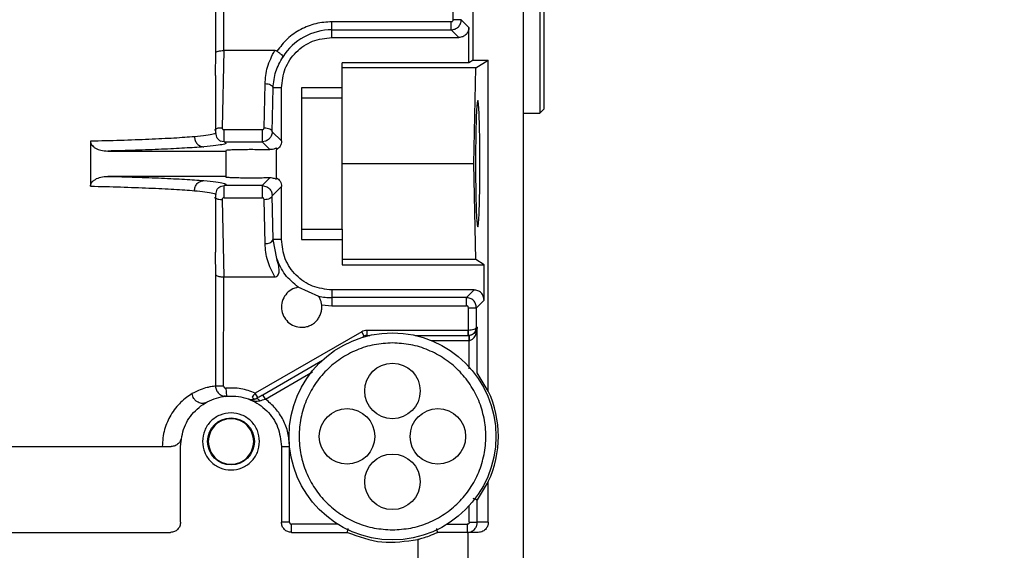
# Model space of a CAD drawing. Header units: inches. Extents: x 170 to 312, y 215 to 248.
# Tile 375 of 387: x 275.212 to 275.452, y 243.853 to 243.982. Entities that reach past the tile are written whole.
import ezdxf

# ---------------------------------------------------------------- set-up
doc = ezdxf.new("R2010")
doc.units = ezdxf.units.IN
doc.header["$LTSCALE"] = 0.25
doc.header["$MEASUREMENT"] = 0
doc.layers.add('ANNOTATIONS', color=1, linetype='Continuous')
doc.layers.add('STANDARD MOTOR LH', color=7, linetype='Continuous')
doc.styles.add('ARIAL', font='arial.ttf', dxfattribs={"height": 0.09375})
doc.dimstyles.new('STANDARD$0', dxfattribs={"dimtxt": 0.09375, "dimasz": 0.09375, "dimexe": 0.03125, "dimexo": 0.046875, "dimgap": 0.09, "dimtad": 0, "dimtih": 1, "dimtoh": 1, "dimdec": 4, "dimzin": 0, "dimdsep": 46, "dimtxsty": 'ARIAL', "dimcen": 0.09, "dimadec": 0, "dimazin": 0, "dimtfac": 1, "dimtdec": 4, "dimtofl": 0, "dimtmove": 0, "dimatfit": 1, "dimfxl": 1, "dimtolj": 1, "dimtzin": 0, "dimarcsym": 0})

# ---------------------------------------------------------------- blocks, each defined once
blk = doc.blocks.new('*D175')
at = {"layer": 'ANNOTATIONS', "color": 0, "lineweight": -2, "transparency": 16777216}
for p, q in [((275.1365229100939, 244.139293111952), (275.1365229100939, 244.8907997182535)), ((275.9228188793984, 243.2925159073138), (275.9228188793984, 244.8907997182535)), ((275.2302729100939, 244.8595497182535), (275.2397240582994, 244.8595497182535)), ((275.8290688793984, 244.8595497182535), (275.8099440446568, 244.8595497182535))]:
    blk.add_line(p, q, dxfattribs=at)
at = {"layer": 'ANNOTATIONS', "color": 0, "transparency": 16777216}
for points in [[(275.2302729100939, 244.8751747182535), (275.2302729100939, 244.8439247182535), (275.1365229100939, 244.8595497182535)], [(275.8290688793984, 244.8751747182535), (275.8290688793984, 244.8439247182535), (275.9228188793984, 244.8595497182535)]]:
    blk.add_solid(points, dxfattribs=at)
at = {"layer": 'defpoints', "color": 0, "transparency": 16777216}
for p in [(275.1365229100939, 244.8595497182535), (275.1365229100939, 244.092418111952), (275.9228188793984, 243.2456409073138)]:
    blk.add_point(p, dxfattribs=at)
at = {"layer": 'ANNOTATIONS', "color": 0, "transparency": 16777216, "insert": (275.5248340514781, 244.8595497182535), "char_height": 0.09375, "attachment_point": 5, "style": 'ARIAL'}
blk.add_mtext('\\A1;17 3/8"', dxfattribs=at)
blk = doc.blocks.new('*D176')
at = {"layer": 'ANNOTATIONS', "color": 0, "lineweight": -2, "transparency": 16777216}
for p, q in [((275.0217730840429, 244.6822504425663), (275.0217730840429, 245.2424847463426)), ((275.9228188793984, 243.2925159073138), (275.9228188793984, 245.2424847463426)), ((275.1155230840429, 245.2112347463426), (275.3300533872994, 245.2112347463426)), ((275.8290688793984, 245.2112347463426), (275.692245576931, 245.2112347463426))]:
    blk.add_line(p, q, dxfattribs=at)
at = {"layer": 'ANNOTATIONS', "color": 0, "transparency": 16777216}
for points in [[(275.1155230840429, 245.2268597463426), (275.1155230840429, 245.1956097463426), (275.0217730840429, 245.2112347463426)], [(275.8290688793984, 245.2268597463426), (275.8290688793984, 245.1956097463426), (275.9228188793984, 245.2112347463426)]]:
    blk.add_solid(points, dxfattribs=at)
at = {"layer": 'defpoints', "color": 0, "transparency": 16777216}
for p in [(275.0217730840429, 245.2112347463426), (275.0217730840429, 244.6353754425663), (275.9228188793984, 243.2456409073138)]:
    blk.add_point(p, dxfattribs=at)
at = {"layer": 'ANNOTATIONS', "color": 0, "transparency": 16777216, "insert": (275.5111494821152, 245.2112347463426), "char_height": 0.09375, "attachment_point": 5, "style": 'ARIAL'}
blk.add_mtext('\\A1;20"', dxfattribs=at)

msp = doc.modelspace()

# ---------------------------------------------------------------- linework, layer by layer
at = {"layer": 'STANDARD MOTOR LH'}
for p, q in [((275.33478912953, 243.7554834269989), (275.33478912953, 244.2672944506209)), ((275.338726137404, 244.1565661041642), (275.338726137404, 243.9597157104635)), ((275.3397103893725, 244.1555818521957), (275.3397103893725, 243.960699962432)), ((275.3224859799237, 243.9726475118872), (275.3224859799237, 244.1436343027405)), ((275.2596684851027, 244.052057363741), (275.2596684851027, 243.9744583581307)), ((275.2616407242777, 243.9749858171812), (275.2616349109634, 244.0520573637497)), ((275.3176205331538, 243.9824965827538), (275.3176205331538, 244.0520571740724)), ((275.3195878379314, 243.9824965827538), (275.3176205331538, 243.9824965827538)), ((275.3214548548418, 243.980629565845), (275.3195878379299, 243.9824965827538)), ((275.2880371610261, 243.9781704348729), (275.2880371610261, 243.9820047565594)), ((275.3171287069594, 243.9820047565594), (275.2880371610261, 243.9820047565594)), ((275.2880371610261, 243.9800374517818), (275.3171287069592, 243.9800374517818)), ((275.3189957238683, 243.9781704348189), (275.3171287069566, 243.9800374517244)), ((275.3214548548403, 243.9720188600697), (275.3214548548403, 243.9806295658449)), ((275.2880371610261, 243.9781704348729), (275.3189957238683, 243.9781704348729)), ((275.2596684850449, 243.9744583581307), (275.2595629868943, 243.9689285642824)), ((275.2616407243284, 243.9749858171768), (275.2612569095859, 243.9561894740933)), ((275.2740890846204, 243.9749858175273), (275.261640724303, 243.9749858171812)), ((275.3224859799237, 243.9726475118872), (275.3214548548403, 243.9720188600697)), ((275.3224859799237, 243.9726475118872), (275.3261769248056, 243.9726475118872)), ((275.3231278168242, 243.9707885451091), (275.3261769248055, 243.9726475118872)), ((275.3261769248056, 243.8919798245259), (275.3261769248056, 243.9726475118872)), ((275.3214548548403, 243.9720188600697), (275.2904977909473, 243.9720188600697)), ((275.2904977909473, 243.9633870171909), (275.2904977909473, 243.9720188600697)), ((275.3231278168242, 243.9707885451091), (275.2904977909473, 243.9707885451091)), ((275.3226565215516, 243.9474125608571), (275.3231278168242, 243.9707885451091)), ((275.2597399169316, 243.9549274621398), (275.2597399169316, 243.9689285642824)), ((275.2715114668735, 243.956186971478), (275.2717264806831, 243.9668515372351)), ((275.2734787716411, 243.9552027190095), (275.2736937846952, 243.965867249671)), ((275.2757340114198, 243.9658672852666), (275.2736937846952, 243.965867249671)), ((275.2757340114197, 243.9529474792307), (275.2757340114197, 243.9658672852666)), ((275.2904977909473, 243.9658672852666), (275.2806552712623, 243.9658672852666)), ((275.2806552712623, 243.9658672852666), (275.2806552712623, 243.9289578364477)), ((275.2904977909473, 243.9633870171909), (275.2806552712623, 243.9633870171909)), ((275.338726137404, 243.9597157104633), (275.3397103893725, 243.960699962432)), ((275.33478912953, 243.9597157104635), (275.338726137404, 243.9597157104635)), ((275.2710099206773, 243.9557048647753), (275.2617218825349, 243.9557048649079)), ((275.2757340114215, 243.9529474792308), (275.2734787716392, 243.9552027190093)), ((275.2291661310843, 243.952878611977), (275.2291661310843, 243.9419465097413)), ((275.2617218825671, 243.952753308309), (275.2608022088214, 243.9529302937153)), ((275.2617218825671, 243.9527533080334), (275.2710099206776, 243.9527533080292)), ((275.271920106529, 243.9529278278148), (275.2710099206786, 243.9527533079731)), ((275.2729160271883, 243.9508472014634), (275.2710099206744, 243.9527533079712)), ((275.274503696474, 243.9511712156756), (275.2745036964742, 243.950817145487)), ((275.233367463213, 243.9504883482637), (275.2622005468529, 243.9504883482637)), ((275.2622005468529, 243.9504883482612), (275.2622005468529, 243.9441219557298)), ((275.2745036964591, 243.9440079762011), (275.2745036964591, 243.9508171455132)), ((275.3226565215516, 243.9474125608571), (275.2904977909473, 243.9474125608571)), ((275.3231278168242, 243.9240365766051), (275.3226565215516, 243.9474125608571)), ((275.2622005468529, 243.9443367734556), (275.2333674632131, 243.9443367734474)), ((275.2710099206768, 243.9420718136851), (275.272916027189, 243.9439779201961)), ((275.2745036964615, 243.9440079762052), (275.2745036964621, 243.9436539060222)), ((275.2608021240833, 243.9418947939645), (275.2617218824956, 243.9420718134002)), ((275.2710099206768, 243.9420718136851), (275.2617218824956, 243.9420718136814)), ((275.2710099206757, 243.9420718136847), (275.2719212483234, 243.9418968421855)), ((275.2734787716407, 243.9396224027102), (275.2757340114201, 243.9418776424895)), ((275.2757340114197, 243.9289578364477), (275.2757340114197, 243.9418776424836)), ((275.2597399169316, 243.9258965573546), (275.2597399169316, 243.9398991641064)), ((275.2617218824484, 243.9391202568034), (275.2710099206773, 243.939120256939)), ((275.2736937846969, 243.9289578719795), (275.273478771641, 243.9396224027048)), ((275.2612569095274, 243.938635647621), (275.2616407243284, 243.9198393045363)), ((275.2717264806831, 243.9279735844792), (275.2715114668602, 243.9386381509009)), ((275.2806552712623, 243.9314381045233), (275.2904977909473, 243.9314381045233)), ((275.2904977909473, 243.9314381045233), (275.2904977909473, 243.9228062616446)), ((275.2757340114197, 243.9289578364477), (275.273693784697, 243.9289578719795)), ((275.2745838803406, 243.924300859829), (275.273693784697, 243.9289578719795)), ((275.2806552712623, 243.9289578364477), (275.2904977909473, 243.9289578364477)), ((275.259562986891, 243.9258965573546), (275.2595719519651, 243.9254266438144)), ((275.2595719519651, 243.9254266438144), (275.2596684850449, 243.9203667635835)), ((275.3231278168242, 243.9240365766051), (275.2904977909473, 243.9240365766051)), ((275.2904977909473, 243.9228062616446), (275.3251457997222, 243.9228062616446)), ((275.3251457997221, 243.9228062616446), (275.3231278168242, 243.9240365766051)), ((275.3251457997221, 243.9141955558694), (275.3251457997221, 243.9228062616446)), ((275.2596684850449, 243.9203667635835), (275.2596684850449, 243.8932209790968)), ((275.2616349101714, 243.8932209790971), (275.2616407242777, 243.919839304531)), ((275.261640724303, 243.919839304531), (275.2740890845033, 243.9198393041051)), ((275.284822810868, 243.9150889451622), (275.2798321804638, 243.9173235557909)), ((275.3226866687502, 243.9166546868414), (275.2880371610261, 243.9166546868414)), ((275.2880371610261, 243.9166546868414), (275.2880371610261, 243.9128203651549)), ((275.3208196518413, 243.9147876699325), (275.3226866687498, 243.9166546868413)), ((275.2855465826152, 243.9130137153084), (275.2880371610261, 243.9128203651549)), ((275.3208196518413, 243.9147876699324), (275.2880371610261, 243.9147876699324)), ((275.2880371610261, 243.9128203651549), (275.3208196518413, 243.9128203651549)), ((275.3232787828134, 243.9123285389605), (275.3251457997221, 243.9141955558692)), ((275.3213114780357, 243.9123285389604), (275.3232787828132, 243.9123285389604)), ((275.3213114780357, 243.9068126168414), (275.3213114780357, 243.9123285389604)), ((275.3232787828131, 243.9075503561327), (275.3232787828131, 243.9123285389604)), ((275.2953070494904, 243.9064825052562), (275.2693548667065, 243.891499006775)), ((275.2952924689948, 243.9050534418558), (275.2959222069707, 243.9054170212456)), ((275.2959222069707, 243.9054170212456), (275.2953070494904, 243.9064825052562)), ((275.296537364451, 243.9068121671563), (275.296537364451, 243.9055818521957)), ((275.3212856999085, 243.9068121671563), (275.296537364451, 243.9068121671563)), ((275.296537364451, 243.9055818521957), (275.2972645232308, 243.9055818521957)), ((275.3083373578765, 243.9055818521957), (275.3214145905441, 243.9055818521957)), ((275.3213114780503, 243.9068126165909), (275.3212856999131, 243.9068121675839)), ((275.3212856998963, 243.9055818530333), (275.3212856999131, 243.9068121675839)), ((275.3212856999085, 243.9055818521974), (275.3213543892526, 243.9055830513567)), ((275.321483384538, 243.9055830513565), (275.3214145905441, 243.9055818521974)), ((275.3214145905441, 243.9055818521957), (275.3214145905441, 243.9043515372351)), ((275.3214833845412, 243.9055830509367), (275.3215262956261, 243.9043534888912)), ((275.3234936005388, 243.9075503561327), (275.3232787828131, 243.9075503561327)), ((275.3234936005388, 243.8964443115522), (275.3234936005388, 243.9075503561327)), ((275.3122711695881, 243.9043515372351), (275.3214145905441, 243.9043515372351)), ((275.3215262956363, 243.9043534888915), (275.3214145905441, 243.9043515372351)), ((275.3215263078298, 243.8974634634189), (275.3215263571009, 243.9043534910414)), ((275.271189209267, 243.8911374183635), (275.2857031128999, 243.8995170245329)), ((275.2718043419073, 243.8900719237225), (275.2832753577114, 243.8966947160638)), ((275.3234936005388, 243.8964443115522), (275.3234959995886, 243.8964431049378)), ((275.3261769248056, 243.891979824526), (275.3234959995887, 243.8964431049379)), ((275.2616349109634, 243.8932209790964), (275.2596684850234, 243.8932209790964)), ((275.262170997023, 243.8927308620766), (275.2623447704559, 243.8907700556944)), ((275.2699700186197, 243.8904335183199), (275.2693548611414, 243.8914990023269)), ((275.2718043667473, 243.890071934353), (275.271189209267, 243.8911374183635)), ((275.2619628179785, 243.8907693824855), (275.2617953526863, 243.8907846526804)), ((275.2621555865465, 243.8907518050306), (275.2620849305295, 243.8907582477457)), ((275.2620853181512, 243.8907360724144), (275.2623447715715, 243.8907700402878)), ((275.33480143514, 243.8875573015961), (275.33478912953, 243.8875573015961)), ((275.2511277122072, 243.8600601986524), (275.2511277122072, 243.8785149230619)), ((275.2757340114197, 243.8785149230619), (275.2757340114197, 243.8600601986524)), ((275.2757340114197, 243.8785149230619), (275.2777025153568, 243.8785149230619)), ((275.2777025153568, 243.8600601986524), (275.2777025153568, 243.8784873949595)), ((275.3261769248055, 243.8699712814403), (275.3234959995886, 243.8655080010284)), ((275.3261769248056, 243.8600601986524), (275.3261769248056, 243.8699712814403)), ((275.3234936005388, 243.865506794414), (275.3234959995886, 243.8655080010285)), ((275.3234936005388, 243.8600601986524), (275.3234936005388, 243.865506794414)), ((275.3215262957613, 243.8600601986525), (275.3215262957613, 243.8640793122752)), ((275.2777025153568, 243.8600601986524), (275.2757340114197, 243.8600601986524)), ((275.3261769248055, 243.8600601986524), (275.3234936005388, 243.8600601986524)), ((275.1977645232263, 243.8575995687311), (275.2486670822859, 243.8575995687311)), ((275.278194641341, 243.8575995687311), (275.278194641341, 243.8595680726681)), ((275.2894652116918, 243.8595680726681), (275.278194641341, 243.8595680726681)), ((275.278194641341, 243.8575995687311), (275.2917966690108, 243.8575995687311)), ((275.3161366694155, 243.8595680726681), (275.3210338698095, 243.8595680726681)), ((275.3210338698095, 243.8595680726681), (275.3210338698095, 243.8575995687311)), ((275.3212556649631, 243.8512422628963), (275.3212556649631, 243.8575995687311)), ((275.3237147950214, 243.8575995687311), (275.3212556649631, 243.8575995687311)), ((275.3089525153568, 243.8558819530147), (275.3089525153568, 243.8510275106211)), ((275.33478912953, 243.8555691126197), (275.33480143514, 243.8555691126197))]:
    msp.add_line(p, q, dxfattribs=at)
for centre, radius in [((275.3028009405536, 243.8809755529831), 0.02522145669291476), ((275.3028009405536, 243.8920483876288), 0.006766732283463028), ((275.291728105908, 243.8809755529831), 0.006766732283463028), ((275.3138737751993, 243.8809755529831), 0.006766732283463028), ((275.2634308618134, 243.8797452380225), 0.005720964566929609), ((275.3028009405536, 243.8699027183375), 0.006766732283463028)]:
    msp.add_circle(centre, radius, dxfattribs=at)
for centre, radius, start, end in [((275.2880371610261, 243.9658672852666), 0.01417016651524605, 90, 147.8344107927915), ((275.2720506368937, 243.9297838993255), 0.001839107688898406, 259.8481647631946, 333.3098736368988), ((275.2880371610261, 243.9289578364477), 0.01417016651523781, 256.6752316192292, 270.0000000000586), ((275.296537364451, 243.9043515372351), 0.00123031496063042, 90, 120.0000000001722), ((275.3028009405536, 243.8809755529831), 0.02583661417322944, 334.791234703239, 25.20876529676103)]:
    msp.add_arc(centre, radius, start, end, dxfattribs=at)
for points, knots in [([(275.3171287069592, 243.980037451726), (275.3174508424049, 243.9800747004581), (275.3180950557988, 243.9801491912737), (275.318907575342, 243.9807181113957), (275.3194761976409, 243.9815306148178), (275.3195506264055, 243.9821746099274), (275.3195878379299, 243.9824965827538)], [0, 0, 0, 0, 0.2500638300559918, 0.500083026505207, 0.7500607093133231, 1, 1, 1, 1]), ([(275.3171287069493, 243.9820047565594), (275.3171935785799, 243.9820117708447), (275.3173229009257, 243.9820257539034), (275.3174836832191, 243.9821410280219), (275.3176000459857, 243.9823017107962), (275.3176136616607, 243.9824312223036), (275.3176205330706, 243.9824965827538)], [0, 0, 0, 0, 0.2507503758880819, 0.4998737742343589, 0.7476017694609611, 1, 1, 1, 1]), ([(275.3214548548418, 243.9806295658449), (275.3214179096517, 243.9803072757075), (275.3213440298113, 243.9796627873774), (275.3207754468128, 243.9788498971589), (275.3199625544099, 243.9782812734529), (275.319318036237, 243.9782073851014), (275.3189957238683, 243.9781704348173)], [0, 0, 0, 0, 0.2500299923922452, 0.4999886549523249, 0.7499529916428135, 1, 1, 1, 1]), ([(275.2596684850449, 243.9744583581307), (275.2596858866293, 243.9744992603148), (275.2597183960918, 243.9745756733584), (275.2599088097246, 243.9746999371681), (275.260196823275, 243.9748111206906), (275.260573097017, 243.9748936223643), (275.2610267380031, 243.9749635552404), (275.2613996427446, 243.974977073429), (275.261640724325, 243.9749858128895)], [0, 0, 0, 0, 0.1558610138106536, 0.2911779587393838, 0.4999438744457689, 0.6360505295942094, 0.7647079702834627, 1, 1, 1, 1]), ([(275.2717264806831, 243.9668515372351), (275.2718408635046, 243.9682300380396), (275.2720757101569, 243.9710603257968), (275.2734064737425, 243.9736549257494), (275.2740890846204, 243.9749858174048)], [0, 0, 0, 0, 0.4870532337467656, 1, 1, 1, 1]), ([(275.2736937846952, 243.965867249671), (275.2738196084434, 243.9672223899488), (275.274064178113, 243.9698564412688), (275.2753955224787, 243.9722492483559), (275.2760419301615, 243.9734110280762)], [0, 0, 0, 0, 0.5144699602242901, 1, 1, 1, 1]), ([(275.2746237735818, 243.9748394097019), (275.2745428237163, 243.9748818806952), (275.2743754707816, 243.9749696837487), (275.2741865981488, 243.9749803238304), (275.2740890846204, 243.9749858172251)], [0, 0, 0, 0, 0.4837074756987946, 1, 1, 1, 1]), ([(275.2746237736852, 243.9748394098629), (275.2748312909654, 243.9746974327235), (275.2752531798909, 243.9744087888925), (275.2757409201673, 243.9739773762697), (275.2760415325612, 243.9736118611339), (275.276041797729, 243.9734779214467), (275.2760419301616, 243.9734110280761)], [0, 0, 0, 0, 0.2461971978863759, 0.5005263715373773, 0.7505483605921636, 1, 1, 1, 1]), ([(275.3241361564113, 243.9474125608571), (275.3241284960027, 243.9493727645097), (275.3241168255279, 243.9523590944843), (275.324049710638, 243.9559332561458), (275.3239683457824, 243.958860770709), (275.3238537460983, 243.9611240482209), (275.323723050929, 243.9625049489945), (275.3235991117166, 243.9629445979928), (275.3234751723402, 243.9625049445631), (275.3233444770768, 243.9611240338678), (275.3232298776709, 243.9588607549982), (275.3231485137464, 243.9559332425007), (275.3230813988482, 243.9523590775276), (275.3230697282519, 243.949372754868), (275.3230620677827, 243.9474125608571)], [0, 0, 0, 0, 0.1212308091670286, 0.1846926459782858, 0.2498695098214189, 0.3548154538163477, 0.4224300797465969, 0.4999999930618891, 0.5775706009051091, 0.6451854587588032, 0.7501304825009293, 0.8153077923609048, 0.8787697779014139, 1, 1, 1, 1]), ([(275.2594196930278, 243.9556337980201), (275.2594582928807, 243.9556819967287), (275.259549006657, 243.9557952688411), (275.2597903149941, 243.9559439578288), (275.2601126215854, 243.9560712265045), (275.2605925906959, 243.9561848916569), (275.2609957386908, 243.956187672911), (275.2612569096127, 243.9561894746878)], [0, 0, 0, 0, 0.134354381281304, 0.315747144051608, 0.497139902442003, 0.6742326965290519, 1, 1, 1, 1]), ([(275.2612569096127, 243.9561894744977), (275.2612593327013, 243.9561265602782), (275.2612640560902, 243.95600391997), (275.2613522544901, 243.9558677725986), (275.2614463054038, 243.9557846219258), (275.261529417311, 243.9557387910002), (275.2616225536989, 243.9557103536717), (275.2616882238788, 243.9557067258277), (275.2617218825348, 243.9557048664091)], [0, 0, 0, 0, 0.264747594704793, 0.516079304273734, 0.640404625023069, 0.7583606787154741, 0.8761499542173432, 1, 1, 1, 1]), ([(275.2710099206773, 243.9557048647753), (275.2710431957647, 243.9557067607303), (275.2711087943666, 243.9557104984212), (275.2712359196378, 243.9557488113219), (275.2713718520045, 243.9558416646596), (275.2714880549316, 243.9559996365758), (275.2715035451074, 243.9561235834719), (275.2715114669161, 243.9561869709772)], [0, 0, 0, 0, 0.1207105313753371, 0.2379690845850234, 0.4831299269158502, 0.7356682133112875, 1, 1, 1, 1]), ([(275.2545210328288, 243.9539837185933), (275.2529548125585, 243.9538641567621), (275.2499086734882, 243.9536316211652), (275.2436458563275, 243.9533314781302), (275.2368000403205, 243.953076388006), (275.2316559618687, 243.9529431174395), (275.2291661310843, 243.952878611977)], [0, 0, 0, 0, 0.2725274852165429, 0.5300382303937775, 0.7725296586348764, 1, 1, 1, 1]), ([(275.2545210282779, 243.9539837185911), (275.2545545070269, 243.9536776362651), (275.2546060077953, 243.9532067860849), (275.254890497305, 243.9526387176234), (275.2551829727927, 243.9522463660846), (275.2555448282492, 243.9519282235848), (275.2560707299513, 243.9516175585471), (275.2565076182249, 243.9515612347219), (275.2567918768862, 243.9515245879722)], [0, 0, 0, 0, 0.2389706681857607, 0.3676114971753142, 0.4990634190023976, 0.630651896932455, 0.7596859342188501, 1, 1, 1, 1]), ([(275.2596883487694, 243.9549274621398), (275.2597051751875, 243.9549165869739), (275.2598820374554, 243.9548022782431), (275.259170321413, 243.9545826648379), (275.2575652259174, 243.9542748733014), (275.255537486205, 243.9540809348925), (275.2545210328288, 243.9539837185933)], [0, 0, 0, 0, 0.03387016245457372, 0.3560088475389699, 0.6771839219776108, 1, 1, 1, 1]), ([(275.2610075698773, 243.9528576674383), (275.2606486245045, 243.9530707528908), (275.2599369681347, 243.9534932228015), (275.2598052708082, 243.9544652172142), (275.2597399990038, 243.9549469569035)], [0, 0, 0, 0, 0.5043801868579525, 1, 1, 1, 1]), ([(275.2734787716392, 243.9552027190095), (275.2734625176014, 243.9549954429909), (275.2734324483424, 243.9546119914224), (275.2731929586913, 243.9540088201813), (275.2728314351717, 243.9535157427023), (275.2723703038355, 243.9531372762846), (275.272068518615, 243.9529968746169), (275.271920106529, 243.9529278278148)], [0, 0, 0, 0, 0.2134450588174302, 0.3948640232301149, 0.6605743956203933, 0.8330771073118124, 1, 1, 1, 1]), ([(275.2291661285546, 243.952878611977), (275.2291796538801, 243.9527350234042), (275.2292074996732, 243.9524394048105), (275.2294406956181, 243.9519964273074), (275.2298238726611, 243.9515692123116), (275.2305696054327, 243.9510544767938), (275.2317683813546, 243.9505931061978), (275.2328097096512, 243.9505248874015), (275.233367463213, 243.9504883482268)], [0, 0, 0, 0, 0.0816521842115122, 0.1681046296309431, 0.2798987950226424, 0.4067323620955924, 0.6822355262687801, 1, 1, 1, 1]), ([(275.2567918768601, 243.9515245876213), (275.2553263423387, 243.9514151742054), (275.2524702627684, 243.9512019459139), (275.2467102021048, 243.9509220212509), (275.2404136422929, 243.9506815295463), (275.2356697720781, 243.9505514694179), (275.233367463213, 243.9504883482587)], [0, 0, 0, 0, 0.2707875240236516, 0.5277192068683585, 0.7707913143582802, 1, 1, 1, 1]), ([(275.2617218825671, 243.9527533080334), (275.2619620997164, 243.9526490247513), (275.2624425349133, 243.9524404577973), (275.2616864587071, 243.9521270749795), (275.259947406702, 243.9518184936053), (275.2578437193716, 243.951622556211), (275.2567918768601, 243.9515245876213)], [0, 0, 0, 0, 0.2499992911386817, 0.4999995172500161, 0.7500000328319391, 1, 1, 1, 1]), ([(275.2745036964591, 243.9511712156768), (275.2744829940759, 243.9511781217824), (275.2744404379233, 243.9511923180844), (275.2741016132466, 243.9510408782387), (275.2736042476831, 243.9508757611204), (275.2731445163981, 243.9508566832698), (275.2729160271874, 243.9508472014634)], [0, 0, 0, 0, 0.2529877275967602, 0.5200456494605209, 0.7614598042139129, 0.9999999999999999, 0.9999999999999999, 0.9999999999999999, 0.9999999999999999]), ([(275.2757340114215, 243.9529474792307), (275.275716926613, 243.9527267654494), (275.275682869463, 243.9522867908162), (275.2754153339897, 243.9516882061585), (275.2750278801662, 243.9511720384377), (275.2746794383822, 243.9509361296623), (275.2745036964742, 243.950817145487)], [0, 0, 0, 0, 0.2567552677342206, 0.5118203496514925, 0.7537791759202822, 1, 1, 1, 1]), ([(275.2622005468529, 243.9507031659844), (275.2622811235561, 243.9507295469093), (275.2624325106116, 243.9507791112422), (275.2634916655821, 243.9508397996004), (275.2647603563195, 243.9508804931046), (275.2662242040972, 243.9509073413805), (275.2678840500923, 243.9509205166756), (275.2697213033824, 243.950915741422), (275.2715116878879, 243.9508924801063), (275.2724441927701, 243.950862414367), (275.2729160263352, 243.9508472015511)], [0, 0, 0, 0, 0.1528518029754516, 0.2871771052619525, 0.4029105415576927, 0.4999977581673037, 0.6204192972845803, 0.7438867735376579, 0.8704105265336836, 1, 1, 1, 1]), ([(275.3230620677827, 243.9474125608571), (275.3230697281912, 243.9454523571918), (275.3230813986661, 243.9424660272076), (275.3231485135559, 243.9388918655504), (275.3232298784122, 243.9359643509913), (275.3233444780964, 243.9337010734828), (275.3234751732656, 243.9323201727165), (275.3235991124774, 243.931880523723), (275.3237230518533, 243.9323201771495), (275.3238537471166, 243.9337010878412), (275.3239683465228, 243.9359643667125), (275.3240497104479, 243.9388918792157), (275.3241168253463, 243.9424660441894), (275.3241284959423, 243.9454523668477), (275.3241361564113, 243.9474125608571)], [0, 0, 0, 0, 0.1212308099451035, 0.1846926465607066, 0.2498695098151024, 0.3548154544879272, 0.4224300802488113, 0.4999999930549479, 0.5775706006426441, 0.6451854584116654, 0.7501304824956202, 0.8153077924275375, 0.8787697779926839, 1, 1, 1, 1]), ([(275.2291661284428, 243.9419465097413), (275.2291795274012, 243.9420889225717), (275.2292071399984, 243.9423824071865), (275.2294366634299, 243.9428226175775), (275.2298154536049, 243.9432482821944), (275.2305539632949, 243.9437624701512), (275.2317547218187, 243.9442298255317), (275.2328013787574, 243.9442992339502), (275.2333674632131, 243.9443367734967)], [0, 0, 0, 0, 0.08100100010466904, 0.1669270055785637, 0.2776535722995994, 0.4037641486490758, 0.6775258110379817, 1, 1, 1, 1]), ([(275.2333674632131, 243.9443367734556), (275.2356697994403, 243.9442736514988), (275.2404137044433, 243.9441435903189), (275.2467102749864, 243.9439030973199), (275.2524703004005, 243.9436231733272), (275.2553263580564, 243.9434099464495), (275.2567918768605, 243.9433005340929)], [0, 0, 0, 0, 0.2292114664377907, 0.4722843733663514, 0.7292151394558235, 1, 1, 1, 1]), ([(275.2729160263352, 243.9439779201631), (275.2724488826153, 243.943962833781), (275.2715255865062, 243.9439330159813), (275.2697548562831, 243.9439097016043), (275.2679347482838, 243.9439045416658), (275.2661367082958, 243.9439181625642), (275.2645926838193, 243.9439482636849), (275.2633634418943, 243.9439920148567), (275.2624167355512, 243.9440494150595), (275.2622777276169, 243.9440960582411), (275.2622005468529, 243.9441219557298)], [0, 0, 0, 0, 0.1284087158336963, 0.2537961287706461, 0.3761714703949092, 0.4955448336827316, 0.6227123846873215, 0.7297587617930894, 0.8499551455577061, 1, 1, 1, 1]), ([(275.2745036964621, 243.9436539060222), (275.2744821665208, 243.9436457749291), (275.274437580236, 243.9436289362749), (275.2740178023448, 243.9438500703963), (275.2733459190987, 243.9439280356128), (275.2729160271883, 243.9439779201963)], [0, 0, 0, 0, 0.2516787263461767, 0.5212006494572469, 0.9999999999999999, 0.9999999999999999, 0.9999999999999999, 0.9999999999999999]), ([(275.2745036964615, 243.9440079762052), (275.2746780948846, 243.9438894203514), (275.2750259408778, 243.9436529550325), (275.275414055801, 243.9431391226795), (275.275684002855, 243.9425399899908), (275.275717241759, 243.9420997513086), (275.2757340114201, 243.9418776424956)], [0, 0, 0, 0, 0.2447119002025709, 0.4880895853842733, 0.7417314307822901, 1, 1, 1, 1]), ([(275.2291661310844, 243.9419465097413), (275.2316559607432, 243.9418820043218), (275.2368000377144, 243.941748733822), (275.2436458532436, 243.9414936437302), (275.2499086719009, 243.9411935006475), (275.2529548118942, 243.9409609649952), (275.2545210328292, 243.9408414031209)], [0, 0, 0, 0, 0.2274702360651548, 0.4699616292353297, 0.7274724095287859, 1, 1, 1, 1]), ([(275.2545210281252, 243.9408414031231), (275.2545546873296, 243.9411483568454), (275.2546064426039, 243.9416203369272), (275.2548921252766, 243.9421891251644), (275.2551852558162, 243.9425812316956), (275.2555473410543, 243.9428986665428), (275.2560725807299, 243.9432080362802), (275.2565084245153, 243.9432640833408), (275.2567918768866, 243.9433005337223)], [0, 0, 0, 0, 0.2396416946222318, 0.3684793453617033, 0.4999999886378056, 0.6315206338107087, 0.7603582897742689, 0.9999999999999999, 0.9999999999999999, 0.9999999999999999, 0.9999999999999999]), ([(275.2567918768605, 243.9433005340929), (275.2578437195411, 243.9432025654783), (275.2599474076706, 243.9430066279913), (275.2616864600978, 243.9426980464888), (275.262442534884, 243.9423846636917), (275.2619620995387, 243.9421760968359), (275.2617218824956, 243.9420718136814)], [0, 0, 0, 0, 0.2500000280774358, 0.5000007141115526, 0.7500010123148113, 1, 1, 1, 1]), ([(275.259739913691, 243.9398983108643), (275.2598084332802, 243.94037640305), (275.2599466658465, 243.9413409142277), (275.2606519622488, 243.9417574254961), (275.2610076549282, 243.9419674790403)], [0, 0, 0, 0, 0.4956834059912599, 1, 1, 1, 1]), ([(275.2719212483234, 243.9418968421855), (275.272069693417, 243.9418277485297), (275.2723713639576, 243.9416873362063), (275.2728769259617, 243.9412700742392), (275.2733639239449, 243.940585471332), (275.2734404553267, 243.9399437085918), (275.2734787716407, 243.9396224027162)], [0, 0, 0, 0, 0.1672561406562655, 0.3398984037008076, 0.6695125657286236, 1, 1, 1, 1]), ([(275.2545210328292, 243.9408414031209), (275.2554154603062, 243.9407563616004), (275.2574079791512, 243.9405669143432), (275.259111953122, 243.9402608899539), (275.2598906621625, 243.9400307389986), (275.259705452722, 243.9399100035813), (275.2596888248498, 243.9398991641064)], [0, 0, 0, 0, 0.281101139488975, 0.6262098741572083, 0.9664415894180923, 0.9999999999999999, 0.9999999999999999, 0.9999999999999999, 0.9999999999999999]), ([(275.261256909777, 243.9386356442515), (275.2609957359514, 243.9386374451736), (275.2605925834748, 243.9386402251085), (275.260112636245, 243.9387538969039), (275.2597902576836, 243.9388811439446), (275.2595477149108, 243.9390308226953), (275.2594562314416, 243.9391452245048), (275.2594168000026, 243.9391945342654)], [0, 0, 0, 0, 0.3247742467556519, 0.5013271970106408, 0.6821670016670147, 0.8630068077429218, 0.9999999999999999, 0.9999999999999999, 0.9999999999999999, 0.9999999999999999]), ([(275.2617218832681, 243.9391202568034), (275.2616885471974, 243.9391183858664), (275.2616233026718, 243.9391147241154), (275.2615305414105, 243.9390862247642), (275.2614472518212, 243.9390403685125), (275.2613524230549, 243.9389580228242), (275.2612635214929, 243.9388217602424), (275.2612591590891, 243.9386990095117), (275.2612569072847, 243.9386356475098)], [0, 0, 0, 0, 0.1226847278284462, 0.240115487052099, 0.3584245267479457, 0.4836150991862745, 0.733450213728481, 1, 1, 1, 1]), ([(275.2715114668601, 243.9386381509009), (275.2715034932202, 243.9387010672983), (275.2714878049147, 243.9388248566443), (275.2713894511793, 243.9389584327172), (275.2712897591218, 243.9390408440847), (275.2712038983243, 243.9390862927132), (275.2711095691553, 243.9391146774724), (275.2710435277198, 243.9391183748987), (275.2710099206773, 243.939120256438)], [0, 0, 0, 0, 0.2622326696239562, 0.5159483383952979, 0.6418652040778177, 0.7608043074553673, 0.8782785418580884, 1, 1, 1, 1]), ([(275.2740890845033, 243.9198393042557), (275.27342876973, 243.9211188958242), (275.2720917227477, 243.9237098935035), (275.2718492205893, 243.9265407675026), (275.2717264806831, 243.9279735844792)], [0, 0, 0, 0, 0.4938605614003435, 1, 1, 1, 1]), ([(275.2740890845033, 243.9198393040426), (275.274225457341, 243.9198514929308), (275.2744259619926, 243.919869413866), (275.2746582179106, 243.9199999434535), (275.2748623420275, 243.9201806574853), (275.2750565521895, 243.9205195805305), (275.2752170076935, 243.9212921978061), (275.2751005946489, 243.9226023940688), (275.2747743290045, 243.923674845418), (275.2745838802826, 243.924300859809)], [0, 0, 0, 0, 0.07928994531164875, 0.1165774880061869, 0.1545418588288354, 0.2388038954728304, 0.3404076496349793, 0.6149808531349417, 1, 1, 1, 1]), ([(275.2596684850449, 243.9203667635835), (275.2596858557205, 243.9203259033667), (275.259718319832, 243.9202495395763), (275.2599084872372, 243.9201253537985), (275.2601967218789, 243.9200140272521), (275.260573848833, 243.9199312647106), (275.2610279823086, 243.9198611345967), (275.2614004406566, 243.9198478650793), (275.2616407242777, 243.919839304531)], [0, 0, 0, 0, 0.1556847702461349, 0.2909597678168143, 0.4996512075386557, 0.6364878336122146, 0.7654878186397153, 1, 1, 1, 1]), ([(275.2855465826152, 243.9130137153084), (275.2855013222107, 243.9132902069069), (275.2854074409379, 243.9138637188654), (275.2851263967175, 243.9145593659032), (275.2849036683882, 243.9149613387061), (275.2847940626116, 243.915134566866), (275.284778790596, 243.9151578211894), (275.2847713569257, 243.9151691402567)], [0, 0, 0, 0, 0.2580288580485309, 0.5352156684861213, 0.789952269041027, 0.8977590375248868, 1, 1, 1, 1]), ([(275.3251457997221, 243.9141955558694), (275.3251088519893, 243.9145178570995), (275.32503496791, 243.9151623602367), (275.3244663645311, 243.9159752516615), (275.3236534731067, 243.916543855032), (275.3230089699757, 243.9166177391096), (275.3226866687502, 243.9166546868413)], [0, 0, 0, 0, 0.250038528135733, 0.5000000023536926, 0.7499614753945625, 1, 1, 1, 1]), ([(275.3232787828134, 243.9123285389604), (275.3232415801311, 243.9126504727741), (275.3231671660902, 243.9132944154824), (275.3225986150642, 243.9141069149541), (275.3217860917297, 243.9146759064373), (275.3211418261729, 243.9147504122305), (275.3208196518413, 243.9147876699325)], [0, 0, 0, 0, 0.2499094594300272, 0.4998772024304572, 0.7499063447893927, 1, 1, 1, 1]), ([(275.3213114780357, 243.9123285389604), (275.3213044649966, 243.912393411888), (275.3212904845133, 243.9125227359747), (275.3211752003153, 243.9126835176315), (275.3210145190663, 243.9127998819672), (275.3208850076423, 243.9128134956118), (275.3208196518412, 243.9128203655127)], [0, 0, 0, 0, 0.2507531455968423, 0.4998760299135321, 0.7476206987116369, 1, 1, 1, 1]), ([(275.3232787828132, 243.9075503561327), (275.3232630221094, 243.9074925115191), (275.3232333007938, 243.9073834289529), (275.3230390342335, 243.9072033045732), (275.322669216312, 243.9070114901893), (275.3220484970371, 243.9068535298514), (275.3215512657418, 243.9068259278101), (275.3213114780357, 243.9068126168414)], [0, 0, 0, 0, 0.1580613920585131, 0.298069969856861, 0.5233597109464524, 0.7701422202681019, 1, 1, 1, 1]), ([(275.3213543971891, 243.9055830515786), (275.3213538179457, 243.9055996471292), (275.3213529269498, 243.9056251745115), (275.3213475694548, 243.9057786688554), (275.3213420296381, 243.9059373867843), (275.321335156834, 243.9061342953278), (275.3213251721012, 243.9064203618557), (275.3213168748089, 243.9066580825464), (275.3213114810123, 243.9068126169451)], [0, 0, 0, 0, 0.2395207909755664, 0.3684324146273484, 0.5000657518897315, 0.631689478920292, 0.7605734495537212, 1, 1, 1, 1]), ([(275.3213543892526, 243.9055830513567), (275.321593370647, 243.905617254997), (275.3220890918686, 243.9056882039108), (275.3227003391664, 243.906116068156), (275.3230593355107, 243.9066186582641), (275.3232429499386, 243.9071059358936), (275.3232663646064, 243.9073963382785), (275.3232787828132, 243.9075503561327)], [0, 0, 0, 0, 0.2297829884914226, 0.4766408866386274, 0.7018257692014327, 0.8418602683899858, 1, 1, 1, 1]), ([(275.3234936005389, 243.9075503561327), (275.3234371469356, 243.9072437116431), (275.3233401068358, 243.9067166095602), (275.3228194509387, 243.9060813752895), (275.3222636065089, 243.90574449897), (275.3218114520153, 243.9056103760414), (275.3215892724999, 243.9055918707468), (275.3214833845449, 243.9055830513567)], [0, 0, 0, 0, 0.387033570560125, 0.6652857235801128, 0.852276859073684, 0.9295970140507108, 1, 1, 1, 1]), ([(275.3215263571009, 243.9043534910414), (275.3216320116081, 243.9043681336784), (275.3218537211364, 243.9043988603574), (275.3223028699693, 243.9046183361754), (275.3228515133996, 243.9051618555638), (275.3233582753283, 243.9061960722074), (275.3234438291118, 243.9070522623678), (275.3234936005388, 243.9075503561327)], [0, 0, 0, 0, 0.07038340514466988, 0.1476952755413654, 0.3347052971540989, 0.6129608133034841, 1, 1, 1, 1]), ([(275.2539885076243, 243.8914091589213), (275.2530572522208, 243.8908026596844), (275.2513501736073, 243.8896908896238), (275.2488138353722, 243.8866380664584), (275.2473698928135, 243.883380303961), (275.2467666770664, 243.8806482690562), (275.246709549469, 243.8792206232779), (275.246681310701, 243.8785149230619)], [0, 0, 0, 0, 0.3206929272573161, 0.5878602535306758, 0.7963502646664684, 0.8993338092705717, 1, 1, 1, 1]), ([(275.2574384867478, 243.8892601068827), (275.2573068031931, 243.8891975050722), (275.2570263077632, 243.8890641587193), (275.2565282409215, 243.8889884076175), (275.2559644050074, 243.8890381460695), (275.25537445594, 243.8892573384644), (275.2548246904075, 243.889648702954), (275.2543861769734, 243.8901793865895), (275.2540887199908, 243.8907840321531), (275.2540211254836, 243.891205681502), (275.2539885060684, 243.8914091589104)], [0, 0, 0, 0, 0.09787887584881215, 0.2084890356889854, 0.3311572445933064, 0.4636109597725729, 0.6018648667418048, 0.7407302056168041, 0.8748828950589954, 1, 1, 1, 1]), ([(275.2596684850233, 243.8932209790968), (275.2595400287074, 243.8932088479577), (275.2593071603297, 243.8931868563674), (275.2585385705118, 243.8930795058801), (275.2574902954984, 243.8928559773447), (275.2560522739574, 243.892461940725), (275.2546585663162, 243.8917509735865), (275.2539885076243, 243.8914091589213)], [0, 0, 0, 0, 0.2214311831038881, 0.4014152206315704, 0.5572130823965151, 0.7871194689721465, 1, 1, 1, 1]), ([(275.2596684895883, 243.8932209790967), (275.2596780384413, 243.8930568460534), (275.2596973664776, 243.8927246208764), (275.2598541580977, 243.8922406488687), (275.2601060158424, 243.8917876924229), (275.2605267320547, 243.8913093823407), (275.2610814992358, 243.8909588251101), (275.2617382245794, 243.8907614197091), (275.262133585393, 243.8907670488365), (275.2623447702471, 243.8907700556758)], [0, 0, 0, 0, 0.1207379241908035, 0.2443881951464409, 0.3709496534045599, 0.5004208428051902, 0.7101552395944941, 0.8451773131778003, 0.9999999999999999, 0.9999999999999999, 0.9999999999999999, 0.9999999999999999]), ([(275.2616349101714, 243.8932209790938), (275.2616369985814, 243.8931860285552), (275.2616410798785, 243.8931177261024), (275.2616727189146, 243.8930202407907), (275.261723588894, 243.8929320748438), (275.2617926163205, 243.8928558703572), (275.2618741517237, 243.8927933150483), (275.2619663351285, 243.8927505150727), (275.2620667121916, 243.8927277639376), (275.2621356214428, 243.8927298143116), (275.2621709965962, 243.8927308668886)], [0, 0, 0, 0, 0.1282089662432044, 0.2505537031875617, 0.3725263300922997, 0.4996671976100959, 0.6258765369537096, 0.7475482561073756, 0.8704017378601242, 1, 1, 1, 1]), ([(275.2693548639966, 243.8914990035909), (275.2692165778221, 243.8913302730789), (275.268929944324, 243.8909805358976), (275.2686920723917, 243.8906774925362), (275.2685689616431, 243.890520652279)], [0, 0, 0, 0, 0.4824494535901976, 1, 1, 1, 1]), ([(275.2694823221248, 243.8901519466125), (275.2697495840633, 243.8903062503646), (275.2702873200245, 243.8906167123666), (275.2708873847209, 243.8909631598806), (275.271189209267, 243.8911374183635)], [0, 0, 0, 0, 0.49701332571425, 0.9999999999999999, 0.9999999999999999, 0.9999999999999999, 0.9999999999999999]), ([(275.2694822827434, 243.8901519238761), (275.2692192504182, 243.8900454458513), (275.2685783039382, 243.8897859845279), (275.2680881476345, 243.8899309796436), (275.2677991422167, 243.8900164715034)], [0, 0, 0, 0, 0.4103811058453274, 1, 1, 1, 1]), ([(275.2677991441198, 243.8900164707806), (275.2682363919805, 243.8898727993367), (275.2688859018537, 243.8896593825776), (275.2697909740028, 243.8895494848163), (275.2702412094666, 243.8896260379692), (275.2704613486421, 243.8896634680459)], [0, 0, 0, 0, 0.5128486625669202, 0.7618110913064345, 0.9999999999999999, 0.9999999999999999, 0.9999999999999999, 0.9999999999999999]), ([(275.2685689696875, 243.8905206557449), (275.2686509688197, 243.8904385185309), (275.2688162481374, 243.8902729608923), (275.2690735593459, 243.8901330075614), (275.269306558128, 243.8900833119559), (275.2694251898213, 243.89012963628), (275.2694823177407, 243.8901519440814)], [0, 0, 0, 0, 0.2554600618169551, 0.5149111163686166, 0.7664020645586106, 1, 1, 1, 1]), ([(275.2694823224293, 243.8901519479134), (275.269548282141, 243.8901750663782), (275.2696823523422, 243.890222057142), (275.2699466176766, 243.8901342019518), (275.2702191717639, 243.8899468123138), (275.2703827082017, 243.8897554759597), (275.2704613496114, 243.8896634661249)], [0, 0, 0, 0, 0.2516082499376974, 0.5114208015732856, 0.7650520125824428, 1, 1, 1, 1]), ([(275.2704613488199, 243.8896634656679), (275.2706779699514, 243.8897255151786), (275.2711097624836, 243.8898491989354), (275.2715733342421, 243.8899978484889), (275.2718043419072, 243.8900719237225)], [0, 0, 0, 0, 0.5016787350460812, 1, 1, 1, 1]), ([(275.2512997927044, 243.8805654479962), (275.2512327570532, 243.8803178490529), (275.2510871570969, 243.8797800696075), (275.2505605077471, 243.8791244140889), (275.2498102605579, 243.8786200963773), (275.2491993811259, 243.8785515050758), (275.2488735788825, 243.8785149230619)], [0, 0, 0, 0, 0.189389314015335, 0.4113494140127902, 0.6860531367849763, 0.9999999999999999, 0.9999999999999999, 0.9999999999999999, 0.9999999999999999]), ([(275.1977645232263, 243.8785149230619), (275.201022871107, 243.8785149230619), (275.2094454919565, 243.8785149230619), (275.2225561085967, 243.8785149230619), (275.2366863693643, 243.8785149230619), (275.2448111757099, 243.8785149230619), (275.2488735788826, 243.8785149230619)], [0, 0, 0, 0, 0.1737677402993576, 0.4491784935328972, 0.7245892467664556, 1, 1, 1, 1]), ([(275.3234936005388, 243.865506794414), (275.3234578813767, 243.8655190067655), (275.323403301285, 243.8655376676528), (275.3231398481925, 243.8656252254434), (275.3228628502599, 243.8657175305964), (275.3225983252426, 243.8658075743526), (275.3224505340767, 243.8658578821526)], [0, 0, 0, 0, 0.3612456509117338, 0.5519956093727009, 0.7496981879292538, 1, 1, 1, 1]), ([(275.2777025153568, 243.8600601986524), (275.2777095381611, 243.8599953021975), (275.2777235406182, 243.8598659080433), (275.277838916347, 243.8597050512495), (275.2779996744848, 243.8595885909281), (275.2781292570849, 243.8595749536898), (275.278194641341, 243.8595680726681)], [0, 0, 0, 0, 0.2507073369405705, 0.4998742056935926, 0.7476485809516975, 1, 1, 1, 1]), ([(275.3210338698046, 243.8575995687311), (275.3212321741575, 243.8576134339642), (275.3216181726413, 243.8576404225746), (275.3221489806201, 243.8578456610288), (275.3225966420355, 243.8581361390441), (275.3230497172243, 243.8585940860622), (275.3234186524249, 243.8592440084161), (275.3234699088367, 243.8598021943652), (275.3234936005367, 243.8600601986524)], [0, 0, 0, 0, 0.1540969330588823, 0.2999489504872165, 0.437549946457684, 0.566894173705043, 0.7998101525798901, 1, 1, 1, 1]), ([(275.321526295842, 243.8600601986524), (275.3215194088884, 243.8599948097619), (275.3215057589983, 243.8598652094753), (275.3213892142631, 243.8597044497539), (275.3212282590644, 243.8595890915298), (275.3210988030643, 243.8595750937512), (275.3210338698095, 243.8595680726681)], [0, 0, 0, 0, 0.2522903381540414, 0.5000375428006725, 0.7492260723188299, 1, 1, 1, 1]), ([(275.3261769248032, 243.8600601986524), (275.3261535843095, 243.8598041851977), (275.326102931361, 243.8592485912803), (275.3257338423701, 243.8585957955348), (275.3252811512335, 243.8581363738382), (275.3248266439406, 243.8578439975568), (275.3242979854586, 243.8576380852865), (275.3239094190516, 243.8576124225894), (275.3237147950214, 243.8575995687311)], [0, 0, 0, 0, 0.1985547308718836, 0.4308984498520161, 0.5644647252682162, 0.6983870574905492, 0.8489289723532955, 1, 1, 1, 1]), ([(275.2917966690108, 243.8575995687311), (275.2918030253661, 243.8576269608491), (275.2918127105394, 243.8576686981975), (275.2918696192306, 243.8579235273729), (275.2919247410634, 243.8581700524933), (275.2919786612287, 243.8584060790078), (275.2920057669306, 243.8585247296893)], [0, 0, 0, 0, 0.3835192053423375, 0.5843679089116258, 0.7910614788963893, 0.9999999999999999, 0.9999999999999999, 0.9999999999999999, 0.9999999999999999]), ([(275.3089525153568, 243.8558819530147), (275.3090246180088, 243.8558988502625), (275.3091652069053, 243.8559317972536), (275.3102461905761, 243.8562244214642), (275.3118288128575, 243.8567322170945), (275.313135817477, 243.8573058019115), (275.3138052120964, 243.8575995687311)], [0, 0, 0, 0, 0.2484913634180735, 0.4845193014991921, 0.7359917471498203, 1, 1, 1, 1]), ([(275.3138052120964, 243.8575995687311), (275.3137988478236, 243.8576270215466), (275.3137891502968, 243.8576688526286), (275.3137322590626, 243.85792320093), (275.3136780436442, 243.8581670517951), (275.3136260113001, 243.8583917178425), (275.3136005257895, 243.8585017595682)], [0, 0, 0, 0, 0.3875632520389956, 0.590547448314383, 0.7994496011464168, 1, 1, 1, 1])]:
    msp.add_open_spline(points, degree=3, knots=knots, dxfattribs=at)
for points in [[(275.2880371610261, 243.9820047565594), (275.2867168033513, 243.9819113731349), (275.2840760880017, 243.9817246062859), (275.2803665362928, 243.9802265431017), (275.277058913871, 243.9779760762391), (275.2754354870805, 243.9758849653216), (275.2746237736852, 243.9748394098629)], [(275.3171287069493, 243.9800374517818), (275.3171287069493, 243.9800744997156), (275.3171287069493, 243.9801485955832), (275.3171287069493, 243.9806067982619), (275.3171287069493, 243.9812481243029), (275.3171287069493, 243.9817525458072), (275.3171287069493, 243.9820047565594)], [(275.2757340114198, 243.9658672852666), (275.2759189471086, 243.9674794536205), (275.2762888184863, 243.9707037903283), (275.2791339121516, 243.974770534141), (275.2832006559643, 243.9776156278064), (275.2864249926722, 243.9779854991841), (275.2880371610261, 243.9781704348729)], [(275.2736937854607, 243.9658672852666), (275.2736577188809, 243.9659938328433), (275.2735855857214, 243.9662469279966), (275.2731278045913, 243.9665683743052), (275.272485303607, 243.9667974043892), (275.2719794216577, 243.9668334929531), (275.2717264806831, 243.9668515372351)], [(275.2904977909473, 243.9314381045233), (275.2904977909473, 243.9317635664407), (275.2904977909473, 243.9324144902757), (275.2904977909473, 243.9361455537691), (275.2904977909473, 243.94132362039), (275.2904977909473, 243.9474125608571), (275.2904977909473, 243.9535015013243), (275.2904977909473, 243.9586795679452), (275.2904977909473, 243.9624106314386), (275.2904977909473, 243.9630615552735), (275.2904977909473, 243.9633870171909)], [(275.2715114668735, 243.9561869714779), (275.2717644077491, 243.9561689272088), (275.2722702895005, 243.9561328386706), (275.2729127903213, 243.955903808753), (275.2733705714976, 243.9555823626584), (275.2734427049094, 243.9553292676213), (275.2734787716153, 243.9552027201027)], [(275.2617218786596, 243.9527533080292), (275.2617218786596, 243.9527718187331), (275.2617218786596, 243.952808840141), (275.2617218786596, 243.9530251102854), (275.2617218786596, 243.9533438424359), (275.2617218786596, 243.9537557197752), (275.2617218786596, 243.9542308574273), (275.2617218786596, 243.9547372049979), (275.2617218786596, 243.9552470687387), (275.2617218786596, 243.9555522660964), (275.2617218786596, 243.9557048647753)], [(275.2710099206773, 243.9557048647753), (275.2710099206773, 243.9555522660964), (275.2710099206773, 243.9552470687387), (275.2710099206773, 243.9547372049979), (275.2710099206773, 243.9542308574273), (275.2710099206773, 243.9537557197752), (275.2710099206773, 243.9533438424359), (275.2710099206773, 243.9530251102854), (275.2710099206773, 243.952808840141), (275.2710099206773, 243.9527718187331), (275.2710099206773, 243.9527533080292)], [(275.2617218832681, 243.939120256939), (275.2617218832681, 243.9392728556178), (275.2617218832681, 243.9395780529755), (275.2617218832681, 243.9400879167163), (275.2617218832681, 243.940594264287), (275.2617218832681, 243.941069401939), (275.2617218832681, 243.9414812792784), (275.2617218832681, 243.9418000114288), (275.2617218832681, 243.9420162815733), (275.2617218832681, 243.9420533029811), (275.2617218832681, 243.9420718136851)], [(275.2710099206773, 243.9420718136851), (275.2710099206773, 243.9420533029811), (275.2710099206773, 243.9420162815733), (275.2710099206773, 243.9418000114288), (275.2710099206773, 243.9414812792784), (275.2710099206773, 243.941069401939), (275.2710099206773, 243.940594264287), (275.2710099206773, 243.9400879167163), (275.2710099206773, 243.9395780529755), (275.2710099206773, 243.9392728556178), (275.2710099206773, 243.939120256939)], [(275.2734787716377, 243.9396224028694), (275.273442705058, 243.9394958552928), (275.2733705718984, 243.9392427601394), (275.2729127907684, 243.9389213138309), (275.2722702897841, 243.9386922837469), (275.2717644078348, 243.9386561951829), (275.2715114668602, 243.9386381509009)], [(275.2880371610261, 243.9166546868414), (275.2864249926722, 243.9168396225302), (275.2832006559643, 243.9172094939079), (275.2791339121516, 243.9200545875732), (275.2762888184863, 243.9241213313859), (275.2759189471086, 243.9273456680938), (275.2757340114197, 243.9289578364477)], [(275.2798321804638, 243.9173235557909), (275.2786834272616, 243.9182803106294), (275.2763859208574, 243.9201938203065), (275.2751845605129, 243.9229318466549), (275.2745838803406, 243.924300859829)], [(275.2798321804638, 243.9173235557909), (275.2792421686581, 243.917156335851), (275.2780621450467, 243.9168218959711), (275.276676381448, 243.9155486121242), (275.2758259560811, 243.9139024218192), (275.275637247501, 243.912049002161), (275.2761332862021, 243.910253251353), (275.2772470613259, 243.9087724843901), (275.2788262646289, 243.9077489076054), (275.2800456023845, 243.907616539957), (275.2806552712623, 243.9075503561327)], [(275.2806552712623, 243.9075503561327), (275.2809999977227, 243.9075713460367), (275.2816894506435, 243.9076133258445), (275.2826781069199, 243.9079480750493), (275.2835778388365, 243.9084663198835), (275.2843486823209, 243.9091649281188), (275.2849581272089, 243.9100080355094), (275.2853741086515, 243.9109593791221), (275.2855979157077, 243.9119788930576), (275.285563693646, 243.9126687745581), (275.2855465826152, 243.9130137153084)], [(275.3208196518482, 243.9128203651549), (275.3208196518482, 243.9130725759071), (275.3208196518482, 243.9135769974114), (275.3208196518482, 243.9142183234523), (275.3208196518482, 243.9146765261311), (275.3208196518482, 243.9147506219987), (275.3208196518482, 243.9147876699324)], [(275.296537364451, 243.9068121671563), (275.2963214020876, 243.9067979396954), (275.2958894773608, 243.9067694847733), (275.2955011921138, 243.9065781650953), (275.2953070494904, 243.9064825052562)], [(275.3028009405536, 243.9037363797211), (275.3013112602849, 243.9036516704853), (275.2983318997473, 243.9034822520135), (275.2940346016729, 243.9021288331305), (275.2900741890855, 243.9000253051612), (275.2866028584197, 243.8971728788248), (275.2837540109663, 243.8937025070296), (275.2816371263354, 243.889741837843), (275.280333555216, 243.8854446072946), (275.2798933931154, 243.8809755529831), (275.2803335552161, 243.8765064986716), (275.2816371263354, 243.8722092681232), (275.2837540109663, 243.8682485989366), (275.2866028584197, 243.8647782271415), (275.2900741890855, 243.8619258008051), (275.2940346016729, 243.8598222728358), (275.2983318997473, 243.8584688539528), (275.3013112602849, 243.858299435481), (275.3028009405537, 243.8582147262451)], [(275.3028009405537, 243.8582147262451), (275.3042906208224, 243.858299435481), (275.30726998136, 243.8584688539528), (275.3115672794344, 243.8598222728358), (275.3155276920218, 243.8619258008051), (275.3189990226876, 243.8647782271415), (275.3218478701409, 243.8682485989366), (275.3239647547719, 243.8722092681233), (275.3252683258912, 243.8765064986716), (275.3257084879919, 243.8809755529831), (275.3252683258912, 243.8854446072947), (275.3239647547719, 243.889741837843), (275.3218478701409, 243.8937025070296), (275.3189990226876, 243.8971728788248), (275.3155276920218, 243.9000253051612), (275.3115672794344, 243.9021288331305), (275.30726998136, 243.9034822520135), (275.3042906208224, 243.9036516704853), (275.3028009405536, 243.9037363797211)], [(275.2693548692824, 243.8914989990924), (275.2681975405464, 243.8919374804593), (275.2658828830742, 243.892814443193), (275.2634082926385, 243.892758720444), (275.2621709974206, 243.8927308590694)], [(275.2511277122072, 243.8785149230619), (275.251312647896, 243.8801251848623), (275.2516825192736, 243.8833457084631), (275.2545276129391, 243.8874410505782), (275.2585943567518, 243.8901774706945), (275.2634308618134, 243.891138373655), (275.2682673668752, 243.8901774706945), (275.272334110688, 243.8874410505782), (275.2751792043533, 243.8833457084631), (275.275549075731, 243.8801251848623), (275.2757340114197, 243.8785149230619)], [(275.2777025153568, 243.8785149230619), (275.2776261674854, 243.8796380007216), (275.2774734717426, 243.8818841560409), (275.276246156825, 243.885055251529), (275.2743983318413, 243.8879096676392), (275.2726690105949, 243.8893511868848), (275.2718043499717, 243.8900719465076)], [(275.270382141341, 243.8797452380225), (275.2702776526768, 243.8806550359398), (275.2700686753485, 243.8824746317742), (275.2684611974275, 243.8847885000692), (275.2661634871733, 243.8863345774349), (275.2634308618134, 243.8868774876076), (275.2606982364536, 243.8863345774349), (275.2584005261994, 243.8847885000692), (275.2567930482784, 243.8824746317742), (275.2565840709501, 243.8806550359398), (275.2564795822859, 243.8797452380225)], [(275.2689672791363, 243.8797452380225), (275.2688840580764, 243.8804698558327), (275.2687176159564, 243.8819190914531), (275.267437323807, 243.8837619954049), (275.2656072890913, 243.8849933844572), (275.2634308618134, 243.8854257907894), (275.2612544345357, 243.8849933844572), (275.25942439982, 243.8837619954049), (275.2581441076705, 243.8819190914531), (275.2579776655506, 243.8804698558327), (275.2578944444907, 243.8797452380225)], [(275.2564795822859, 243.8797452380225), (275.2565840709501, 243.8788354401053), (275.2567930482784, 243.8770158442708), (275.2584005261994, 243.8747019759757), (275.2606982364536, 243.87315589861), (275.2634308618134, 243.8726129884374), (275.2661634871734, 243.87315589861), (275.2684611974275, 243.8747019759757), (275.2700686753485, 243.8770158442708), (275.2702776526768, 243.8788354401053), (275.270382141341, 243.8797452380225)], [(275.2578944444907, 243.8797452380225), (275.2579776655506, 243.8790206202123), (275.2581441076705, 243.8775713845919), (275.25942439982, 243.8757284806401), (275.2612544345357, 243.8744970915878), (275.2634308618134, 243.8740646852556), (275.2656072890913, 243.8744970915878), (275.267437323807, 243.8757284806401), (275.2687176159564, 243.8775713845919), (275.2688840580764, 243.8790206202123), (275.2689672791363, 243.8797452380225)], [(275.2511277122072, 243.8600601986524), (275.2510907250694, 243.8597377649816), (275.2510167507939, 243.85909289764), (275.2504477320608, 243.8582795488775), (275.2496343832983, 243.8577105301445), (275.2489895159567, 243.8576365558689), (275.2486670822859, 243.8575995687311)], [(275.2781946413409, 243.8575995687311), (275.2778722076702, 243.8576365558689), (275.2772273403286, 243.8577105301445), (275.2764139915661, 243.8582795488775), (275.2758449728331, 243.8590928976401), (275.2757709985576, 243.8597377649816), (275.2757340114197, 243.8600601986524)], [(275.3215262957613, 243.8600601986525), (275.3217785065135, 243.8600601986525), (275.3222829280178, 243.8600601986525), (275.3229242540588, 243.8600601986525), (275.3233824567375, 243.8600601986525), (275.3234565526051, 243.8600601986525), (275.3234936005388, 243.8600601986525)], [(275.2917966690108, 243.8575995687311), (275.2945822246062, 243.8565766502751), (275.300153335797, 243.8545308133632), (275.3060194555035, 243.8554315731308), (275.3089525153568, 243.8558819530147)], [(275.3212556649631, 243.8575995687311), (275.3212261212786, 243.8575995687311), (275.3211670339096, 243.8575995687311), (275.3206967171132, 243.8575995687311), (275.3199714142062, 243.8575995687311), (275.3189994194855, 243.8575995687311), (275.3178358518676, 243.8575995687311), (275.3165378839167, 243.8575995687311), (275.3151644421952, 243.8575995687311), (275.314258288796, 243.8575995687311), (275.3138052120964, 243.8575995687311)]]:
    msp.add_open_spline(points, degree=3, dxfattribs=at)

# ---------------------------------------------------------------- dimensions: what is measured, and where the dimension line sits
at = {"layer": 'ANNOTATIONS'}
for base, p2, text, picture, middle in [((275.0217730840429, 245.2112347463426), (275.0217730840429, 244.6353754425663), '20"', '*D176', (275.5111494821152, 245.2112347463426)), ((275.1365229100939, 244.8595497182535), (275.1365229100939, 244.092418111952), '17 3/8"', '*D175', (275.5248340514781, 244.8595497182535))]:
    dim = msp.add_linear_dim(base=base, p1=(275.9228188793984, 243.2456409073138), p2=p2, text=text, dimstyle='STANDARD$0', dxfattribs=at)
    dim.commit()
    dim.dimension.update_dxf_attribs({"geometry": picture, "text_midpoint": middle, "dimtype": 160})

doc.saveas('drawing.dxf')
